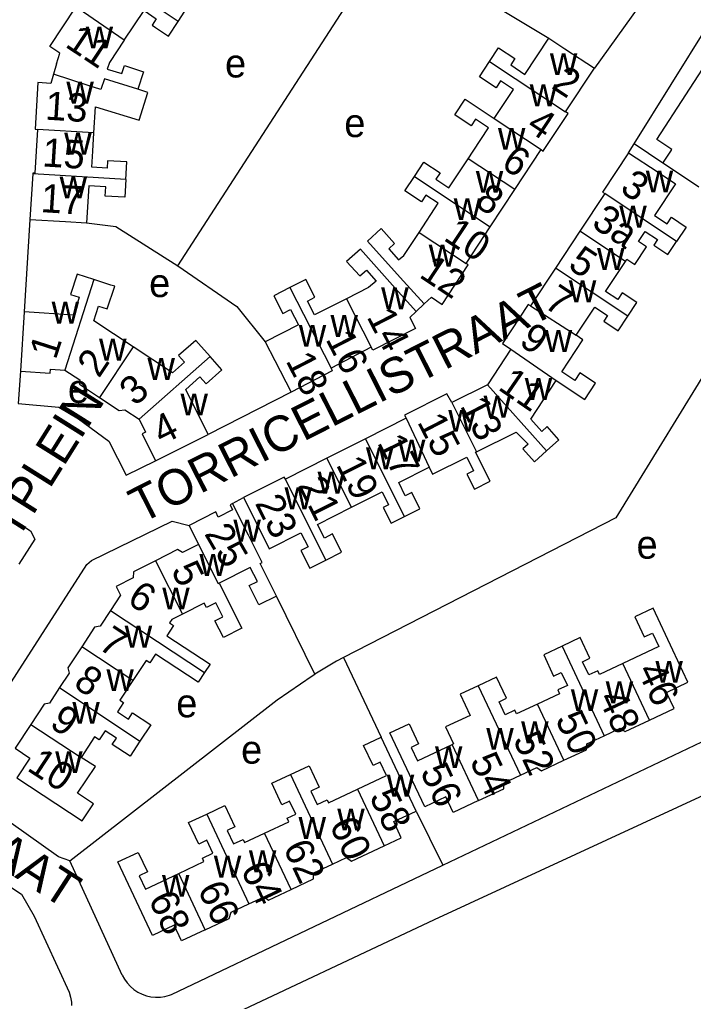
# Model space of a CAD drawing. Extents: x 159294 to 161936, y 384538 to 386517.
# Drawn here: x 160051.2 to 160146.1, y 384630.2 to 384768.5 of the extents above; entities that cross this region are included whole.
import ezdxf

# ---------------------------------------------------------------- set-up
doc = ezdxf.new("R2010")
doc.units = 0
for name, color, linetype in [('BLT_Basislijn', 7, 'Continuous'), ('BLT_Bebouwing', 7, 'Continuous'), ('BLT_Centroide', 7, 'Continuous'), ('BLT_Huisnummer', 7, 'Continuous'), ('BLT_Huisnummer_ tussenligend', 7, 'Continuous'), ('BLT_Onderverdeling_panden', 7, 'Continuous'), ('BLT_Straatnaam', 7, 'Continuous')]:
    doc.layers.add(name, color=color, linetype=linetype)

msp = doc.modelspace()

# ---------------------------------------------------------------- linework, layer by layer
at = {"layer": 'BLT_Basislijn'}
for p, q in [((160073.51, 384733.84), (160102.56, 384778.81)), ((160138.44, 384770.38), (160132.2, 384761.68)), ((160141.84, 384748.3), (160137.8, 384751.04)), ((160052.67, 384740.39), (160051.84, 384727.36)), ((160089.46, 384716.07), (160077.77, 384710.08)), ((160081.22, 384700.37), (160082.76, 384701.22)), ((160092.8, 384676.32), (160087.4, 384687.33)), ((160096.84, 384678.66), (160102.17, 384667.46)), ((160110.85, 384649.42), (160155.04, 384670.49)), ((160107.07, 384657.02), (160110.85, 384649.42)), ((160065.68, 384633.92), (160058.27, 384650.02)), ((160072.6, 384631.17), (160110.85, 384649.42))]:
    msp.add_line(p, q, dxfattribs=at)
for points in [[(160102.56, 384778.81), (160103.62, 384779.25), (160125.78, 384765.93)], [(160137.8, 384751.04), (160148.21, 384767.74), (160152.26, 384774.18), (160152.84, 384774.32), (160156.85, 384771.99), (160189.67, 384750.63)], [(160137.02, 384749.79), (160137.8, 384751.04)], [(160060.63, 384739.89), (160064.76, 384739.39), (160073.51, 384733.84)], [(160073.51, 384733.84), (160081.8, 384728.11), (160085.83, 384723.14)], [(160150.13, 384723.04), (160150.13, 384722.56), (160135.23, 384698.33), (160096.84, 384678.66)], [(160051.32, 384719.02), (160051, 384714.46), (160056.75, 384713.96), (160059.49, 384712.28), (160063.79, 384709.15), (160066.24, 384704.35), (160070.36, 384706.4)], [(160043.42, 384696.86), (160045.57, 384700.21), (160046.59, 384700.51), (160052.73, 384696.53), (160053.37, 384695.35), (160051.11, 384691.82)], [(160058.27, 384650.02), (160056.68, 384650.6), (160041.54, 384661.34), (160044.2, 384666.16), (160060.69, 384691.78), (160061.32, 384692.33), (160072.72, 384697.9), (160075.08, 384697.28)], [(160046.75, 384614.4), (160065.65, 384621.63), (160077.96, 384626.83), (160109.69, 384641.74), (160153.89, 384662.19), (160189.61, 384679.53)], [(160096.84, 384678.66), (160095.87, 384678.17), (160092.8, 384676.32)], [(160003.17, 384676.95), (160051.46, 384645.3), (160053.25, 384642.24), (160058.18, 384631.52)], [(160058.27, 384650.02), (160087.52, 384672.68), (160092.45, 384676.1), (160092.8, 384676.32)], [(160065.68, 384633.92), (160066, 384633.34), (160066.38, 384632.81), (160066.83, 384632.32), (160067.32, 384631.89), (160067.87, 384631.53), (160068.46, 384631.23), (160069.08, 384631.01), (160069.72, 384630.86), (160070.38, 384630.8), (160071.04, 384630.81), (160071.69, 384630.9), (160072.32, 384631.07), (160072.6, 384631.17)], [(160058.18, 384631.52), (160058.38, 384630.83), (160058.51, 384630.11), (160058.53, 384629.64)]]:
    msp.add_lwpolyline(points, dxfattribs=at)
at = {"layer": 'BLT_Bebouwing'}
for p, q in [((160056.43, 384762.31), (160055.99, 384760.87)), ((160128.14, 384755.54), (160132.2, 384761.68)), ((160120.98, 384744.59), (160124.71, 384750.23)), ((160053.07, 384746.82), (160052.67, 384740.39)), ((160117.53, 384739.37), (160120.98, 384744.59)), ((160133.66, 384744.02), (160130.15, 384738.72)), ((160114.11, 384734.2), (160117.53, 384739.37)), ((160130.15, 384738.72), (160126.7, 384733.5)), ((160126.7, 384733.5), (160123.19, 384728.2)), ((160108.21, 384728.51), (160107.08, 384727.43)), ((160051.84, 384727.36), (160051.32, 384719.02)), ((160100.77, 384722.37), (160095.09, 384719.45)), ((160100.99, 384721.95), (160100.77, 384722.37)), ((160120.44, 384722.09), (160117.13, 384717.08)), ((160117.13, 384717.08), (160112.11, 384714.58)), ((160105.66, 384712.39), (160099.93, 384709.49)), ((160070.36, 384706.4), (160077.77, 384710.08)), ((160099.93, 384709.49), (160094.48, 384706.73)), ((160115.61, 384707.66), (160121.17, 384710.43)), ((160094.48, 384706.73), (160088.66, 384703.79)), ((160075.08, 384697.28), (160076.43, 384694.59))]:
    msp.add_line(p, q, dxfattribs=at)
for points in [[(160073.56, 384768.3), (160074.93, 384770.37), (160072.61, 384771.91), (160071.97, 384770.95), (160070.22, 384772.11), (160073.02, 384776.34)], [(160056.43, 384762.31), (160056.88, 384763.82), (160055.46, 384764.76), (160059.14, 384770.3), (160059.44, 384770.1)], [(160065.96, 384765.64), (160068.75, 384769.85), (160070.46, 384768.67), (160069.87, 384767.77), (160070.38, 384767.43), (160072.18, 384766.23), (160073.56, 384768.3)], [(160141.84, 384748.3), (160142.96, 384750), (160143.13, 384750.26), (160141.01, 384751.65), (160149.15, 384764.24), (160147.8, 384765.13), (160150.03, 384768.51), (160153.43, 384766.28), (160153.05, 384765.7), (160166.45, 384756.89), (160168.66, 384760.3), (160174.67, 384756.41), (160173.85, 384755.08), (160181.68, 384750), (160183.97, 384748.49), (160181.22, 384744.32), (160179.01, 384740.95), (160175.64, 384743.17), (160173.63, 384740.1)], [(160065.96, 384765.64), (160063.87, 384762.5), (160063.57, 384761.55), (160065.6, 384760.94), (160065.97, 384762.07), (160068.68, 384761.19), (160067.85, 384758.72)], [(160117.42, 384762.63), (160118.71, 384764.58), (160121.01, 384763.06), (160120.42, 384762.16), (160122.42, 384760.83), (160125.78, 384765.93)], [(160125.78, 384765.93), (160128.03, 384764.44), (160132.2, 384761.68)], [(160118.08, 384754.61), (160120.79, 384758.71), (160118.99, 384759.9), (160118.35, 384758.92), (160116, 384760.48), (160117.42, 384762.63)], [(160055.99, 384760.87), (160055.6, 384759.55), (160053.8, 384759.66), (160053.39, 384753.09), (160053.72, 384753.07)], [(160061.68, 384752.58), (160061.9, 384756.26), (160068.06, 384754.37), (160069.27, 384758.27), (160067.85, 384758.72)], [(160114.4, 384748.94), (160115.1, 384750), (160117.27, 384753.3), (160115.45, 384754.5), (160114.85, 384753.59), (160112.52, 384755.12), (160113.98, 384757.32), (160118.08, 384754.61)], [(160124.71, 384750.23), (160124.98, 384750.03), (160125.11, 384750.22), (160128.5, 384755.31), (160128.14, 384755.54)], [(160053.72, 384753.07), (160053.53, 384750), (160053.34, 384746.91), (160053.08, 384746.92), (160053.07, 384746.82)], [(160066.18, 384746), (160066.34, 384748.49), (160063.59, 384748.66), (160063.53, 384747.61), (160061.4, 384747.74), (160061.53, 384750), (160061.68, 384752.58)], [(160137.02, 384749.79), (160133.34, 384744.23), (160133.66, 384744.02)], [(160137.02, 384749.79), (160141.19, 384747.03), (160143.62, 384745.42), (160140.67, 384740.96), (160142.45, 384739.79), (160143.06, 384740.7), (160145.14, 384739.32), (160143.78, 384737.27)], [(160106.84, 384746.43), (160108.18, 384748.46), (160110.47, 384746.95), (160109.87, 384746.04), (160111.68, 384744.84), (160114.4, 384748.94)], [(160146.93, 384744.95), (160146.02, 384745.55), (160141.84, 384748.3)], [(160066.18, 384746), (160066.02, 384743.51), (160063.27, 384743.68), (160063.35, 384744.97), (160060.96, 384745.12), (160060.63, 384739.89)], [(160107.49, 384738.57), (160110.19, 384742.66), (160108.44, 384743.81), (160107.82, 384742.88), (160105.5, 384744.41), (160106.84, 384746.43)], [(160052.67, 384740.39), (160057.66, 384740.08), (160060.63, 384739.89)], [(160108.21, 384728.51), (160104.85, 384732.22), (160100.22, 384737.33), (160102.15, 384739.09), (160104.05, 384737.02), (160103.26, 384736.23), (160104.61, 384734.69), (160105.33, 384735.3), (160107.49, 384738.57)], [(160136.57, 384734.47), (160136.79, 384734.8), (160137.91, 384734.06), (160139.54, 384736.52), (160138.42, 384737.26), (160139.37, 384738.7), (160141.09, 384737.57), (160140.56, 384736.75), (160142.56, 384735.43), (160143.78, 384737.27)], [(160107.08, 384727.43), (160103.74, 384731.15), (160099.24, 384736.18), (160097.26, 384734.45), (160099.16, 384732.42), (160100.09, 384733.24), (160101.46, 384731.69), (160100.39, 384730.79), (160097.25, 384729.22)], [(160136.91, 384726.74), (160138.18, 384728.67), (160136.13, 384730.03), (160135.51, 384729.09), (160133.77, 384730.24), (160136.57, 384734.47)], [(160108.21, 384728.51), (160109.24, 384729.42), (160110.74, 384728.42), (160114.42, 384733.99), (160114.11, 384734.2)], [(160061.69, 384731.91), (160059.31, 384732.67), (160058.39, 384729.82), (160059.62, 384729.42), (160058.83, 384726.92), (160051.84, 384727.36)], [(160067.21, 384722.44), (160061.67, 384726.11), (160062.33, 384728.17), (160063.54, 384727.8), (160064.61, 384730.97), (160064.07, 384731.15), (160061.69, 384731.91)], [(160097.25, 384729.22), (160092.77, 384726.97), (160091.79, 384728.88), (160092.83, 384729.42), (160091.53, 384731.94), (160089.27, 384730.78)], [(160089.27, 384730.78), (160087.01, 384729.62), (160088.28, 384727.14), (160089.38, 384727.71), (160090.49, 384725.53), (160085.83, 384723.14)], [(160107.08, 384727.43), (160106.19, 384726.56), (160106.98, 384725.03), (160100.99, 384721.95)], [(160123.19, 384728.2), (160122.88, 384728.4), (160119.23, 384722.89), (160120.44, 384722.09)], [(160129.64, 384724.06), (160132.27, 384728.03), (160134.03, 384726.86), (160133.51, 384726.07), (160135.56, 384724.71), (160136.91, 384726.74)], [(160078.05, 384721.06), (160076.4, 384722.93), (160076.03, 384723.35), (160073.61, 384721.21), (160074.45, 384720.26), (160072.75, 384718.76), (160067.21, 384722.44)], [(160126.83, 384717.7), (160130.84, 384715.04), (160132.34, 384717.31), (160130.15, 384718.76), (160129.45, 384717.71), (160127.6, 384718.93), (160130.58, 384723.44), (160129.64, 384724.06)], [(160085.83, 384723.14), (160087.17, 384720.52), (160089.46, 384716.07)], [(160077.77, 384710.08), (160074.61, 384716.44), (160076.62, 384718.21), (160077.49, 384717.23), (160079.7, 384719.18), (160078.05, 384721.06)], [(160051.32, 384719.02), (160055.52, 384718.75), (160055.55, 384719.28), (160057.6, 384719.16)], [(160057.6, 384719.16), (160059.68, 384717.79), (160059.64, 384717.2), (160062.48, 384715.31)], [(160095.09, 384719.45), (160095.27, 384719.08), (160089.46, 384716.07)], [(160125.47, 384707.8), (160127.21, 384709.34), (160125.55, 384711.2), (160124.79, 384710.52), (160123.23, 384712.26), (160126.83, 384717.7)], [(160062.48, 384715.31), (160065.22, 384713.49), (160066.04, 384713.58), (160068.05, 384712.25)], [(160112.11, 384714.58), (160111.4, 384715.8), (160105.44, 384712.83), (160105.66, 384712.39)], [(160068.05, 384712.25), (160068.96, 384710.42), (160068.48, 384710.18), (160070.36, 384706.4)], [(160121.17, 384710.43), (160122.85, 384708.73), (160122.12, 384708.07), (160123.74, 384706.25), (160125.47, 384707.8)], [(160108.93, 384705.47), (160109.41, 384704.5), (160114.24, 384706.9), (160115.19, 384704.99), (160114.25, 384704.52), (160115.31, 384702.4), (160117.51, 384703.49), (160115.46, 384707.59), (160115.61, 384707.66)], [(160105.45, 384698.55), (160107.62, 384699.63), (160106.48, 384701.92), (160105.56, 384701.46), (160104.63, 384703.33), (160108.93, 384705.47)], [(160088.66, 384703.79), (160088.51, 384704.08), (160082.76, 384701.22)], [(160082.76, 384701.22), (160084.99, 384696.74), (160086.37, 384693.99), (160090.84, 384696.22), (160091.89, 384694.28), (160090.85, 384693.75), (160092.09, 384691.27), (160094.34, 384692.39)], [(160097.97, 384699.83), (160102.31, 384701.99), (160103.2, 384700.19), (160102.45, 384699.81), (160103.55, 384697.6), (160105.45, 384698.55)], [(160081.22, 384700.37), (160080.87, 384700.19), (160081.22, 384699.48), (160079.2, 384698.46), (160078.84, 384699.17), (160075.08, 384697.28)], [(160087.4, 384687.33), (160085.1, 384691.89), (160085.41, 384692.04), (160083.47, 384695.9), (160081.22, 384700.37)], [(160094.34, 384692.39), (160096.59, 384693.51), (160095.32, 384696.07), (160094.15, 384695.48), (160093.17, 384697.43), (160097.97, 384699.83)], [(160076.43, 384694.59), (160074.15, 384693.44), (160073.48, 384693.88), (160070.37, 384692.31)], [(160070.37, 384692.31), (160067.26, 384690.74), (160067.21, 384689.91), (160064.8, 384688.69), (160065.43, 384687.44), (160064.01, 384685.27)], [(160087.4, 384687.33), (160084.92, 384686.08), (160083.55, 384688.8), (160084.71, 384689.39), (160083.72, 384691.36), (160079.33, 384689.15)], [(160079.33, 384689.15), (160082.54, 384682.79), (160079.94, 384681.47), (160078.74, 384683.85), (160079.86, 384684.42), (160078.87, 384686.38), (160077.53, 384685.71), (160077.23, 384686.3), (160074.17, 384684.77)], [(160064.01, 384685.27), (160062.58, 384683.09), (160061.77, 384682.92), (160059.97, 384680.18)], [(160074.17, 384684.77), (160072.66, 384684), (160072.35, 384683.53), (160072.91, 384683.16), (160071.97, 384681.73), (160078.05, 384677.74), (160077.28, 384676.56)], [(160139.97, 384669.86), (160143.42, 384671.48), (160142.35, 384673.76), (160145.36, 384675.18), (160143.24, 384679.7), (160140.46, 384685.61), (160137.89, 384684.4), (160139.22, 384681.57), (160140.38, 384682.11), (160141.27, 384680.21), (160136.22, 384677.84)], [(160136.22, 384677.84), (160132.92, 384676.29), (160132.67, 384676.81), (160131.4, 384676.22), (160130.53, 384678.08), (160131.58, 384678.57), (160130.21, 384681.47), (160127.64, 384680.26)], [(160059.97, 384680.18), (160058.02, 384677.2), (160058.17, 384676.46), (160056.84, 384674.43)], [(160077.28, 384676.56), (160076.37, 384675.18), (160070.34, 384679.13), (160069.54, 384677.91), (160069.02, 384678.25), (160067.18, 384675.45)], [(160127.64, 384680.26), (160125.06, 384679.05), (160126.46, 384676.06), (160127.52, 384676.56), (160128.39, 384674.73), (160127.04, 384674.1), (160127.29, 384673.57), (160124.18, 384672.11)], [(160067.18, 384675.45), (160065.34, 384672.65), (160065.85, 384672.32), (160064.99, 384671.01), (160066.57, 384669.98), (160067.12, 384670.88), (160069.7, 384669.2), (160068.17, 384666.86)], [(160124.18, 384672.11), (160121.23, 384670.72), (160120.98, 384671.24), (160119.62, 384670.6), (160118.76, 384672.43), (160119.8, 384672.92), (160118.4, 384675.89), (160115.84, 384674.68)], [(160056.84, 384674.43), (160055.41, 384672.24), (160054.65, 384672.09), (160052.77, 384669.23)], [(160115.84, 384674.68), (160113.28, 384673.48), (160114.68, 384670.51), (160111.22, 384668.88), (160112.33, 384666.51), (160112.16, 384666.42)], [(160115.88, 384658.51), (160112.32, 384656.84), (160111.28, 384659.05), (160108.3, 384657.65), (160106.17, 384662.17), (160103.4, 384668.07), (160106.09, 384669.34), (160107.43, 384666.5), (160106.39, 384666.01), (160107.27, 384664.13), (160112.16, 384666.42)], [(160133.57, 384667.63), (160135.85, 384668.71), (160136.52, 384668.24), (160139.97, 384669.86)], [(160052.77, 384669.23), (160050.58, 384665.87), (160052.67, 384664.5), (160050.83, 384661.7), (160060.04, 384655.66), (160061.6, 384658.05), (160059.35, 384659.53), (160061.92, 384663.29), (160059.87, 384664.57)], [(160068.17, 384666.86), (160066.8, 384664.77), (160064.27, 384666.43), (160064.84, 384667.29), (160063.25, 384668.33), (160062.42, 384667.05), (160061.78, 384667.47), (160059.87, 384664.57)], [(160098.82, 384660.11), (160102.92, 384662.03), (160102.03, 384663.93), (160101.01, 384663.45), (160099.68, 384666.29), (160102.17, 384667.46)], [(160107.07, 384657.02), (160104.94, 384661.55), (160102.17, 384667.46)], [(160127.91, 384664.18), (160131.08, 384665.67), (160131.15, 384666.5), (160133.57, 384667.63)], [(160121.77, 384662.07), (160124.07, 384663.15), (160124.73, 384662.69), (160127.91, 384664.18)], [(160089.36, 384662.18), (160091.99, 384663.42), (160093.42, 384660.38), (160092.25, 384659.83), (160093.14, 384657.95), (160094.53, 384658.6), (160094.73, 384658.18), (160098.82, 384660.11)], [(160085.74, 384653.92), (160089.13, 384655.51), (160088.9, 384656.01), (160090.12, 384656.58), (160089.25, 384658.42), (160088.17, 384657.91), (160086.74, 384660.95), (160089.36, 384662.18)], [(160115.88, 384658.51), (160119.43, 384660.18), (160119.5, 384661), (160121.77, 384662.07)], [(160077.57, 384656.61), (160080.12, 384657.81), (160081.53, 384654.8), (160080.48, 384654.31), (160081.37, 384652.4), (160082.69, 384653.02), (160082.89, 384652.58), (160085.74, 384653.92)], [(160102.56, 384652.15), (160104.98, 384653.28), (160103.92, 384655.54), (160107.07, 384657.02)], [(160073.65, 384648.24), (160077.19, 384649.91), (160076.96, 384650.39), (160078.45, 384651.09), (160077.6, 384652.91), (160076.45, 384652.37), (160075.02, 384655.42), (160077.57, 384656.61)], [(160095.31, 384649.54), (160097.29, 384650.47), (160097.97, 384649.99), (160102.56, 384652.15)], [(160077.37, 384640.32), (160074.02, 384638.75), (160072.98, 384640.96), (160069.93, 384639.52), (160065.07, 384649.87), (160067.93, 384651.21), (160069.23, 384648.45), (160068.07, 384647.9), (160068.95, 384646.03), (160073.65, 384648.24)], [(160089.46, 384645.99), (160092.62, 384647.47), (160092.69, 384648.31), (160095.31, 384649.54)], [(160083.52, 384643.94), (160085.65, 384644.95), (160086.3, 384644.5), (160089.46, 384645.99)], [(160077.37, 384640.32), (160080.72, 384641.89), (160081.04, 384642.78), (160083.52, 384643.94)]]:
    msp.add_lwpolyline(points, dxfattribs=at)
at = {"layer": 'BLT_Onderverdeling_panden'}
for p, q in [((160073.56, 384768.3), (160062.92, 384775.36)), ((160065.96, 384765.64), (160059.44, 384770.1)), ((160117.42, 384762.63), (160128.14, 384755.54)), ((160067.85, 384758.72), (160063.16, 384760.22)), ((160118.08, 384754.61), (160124.71, 384750.23)), ((160061.68, 384752.58), (160053.72, 384753.07)), ((160120.98, 384744.59), (160114.4, 384748.94)), ((160066.18, 384746), (160053.07, 384746.82)), ((160106.84, 384746.43), (160117.53, 384739.37)), ((160143.78, 384737.27), (160133.66, 384744.02)), ((160107.49, 384738.57), (160114.11, 384734.2)), ((160136.57, 384734.47), (160130.15, 384738.72)), ((160136.91, 384726.74), (160126.7, 384733.5)), ((160061.69, 384731.91), (160057.6, 384719.16)), ((160089.27, 384730.78), (160095.09, 384719.45)), ((160097.25, 384729.22), (160100.77, 384722.37)), ((160123.19, 384728.2), (160129.64, 384724.06)), ((160067.21, 384722.44), (160062.48, 384715.31)), ((160120.44, 384722.09), (160126.83, 384717.7)), ((160078.05, 384721.06), (160068.05, 384712.25)), ((160117.13, 384717.08), (160125.47, 384707.8)), ((160112.11, 384714.58), (160115.61, 384707.66)), ((160105.66, 384712.39), (160108.93, 384705.47)), ((160105.45, 384698.55), (160099.93, 384709.49)), ((160097.97, 384699.83), (160094.48, 384706.73)), ((160094.34, 384692.39), (160088.66, 384703.79)), ((160070.37, 384692.31), (160074.17, 384684.77)), ((160064.01, 384685.27), (160077.28, 384676.56)), ((160067.18, 384675.45), (160059.97, 384680.18)), ((160127.64, 384680.26), (160133.57, 384667.63)), ((160139.97, 384669.86), (160136.22, 384677.84)), ((160056.84, 384674.43), (160068.17, 384666.86)), ((160115.84, 384674.68), (160121.77, 384662.07)), ((160127.91, 384664.18), (160124.18, 384672.11)), ((160052.77, 384669.23), (160059.87, 384664.57)), ((160115.88, 384658.51), (160112.16, 384666.42)), ((160089.36, 384662.18), (160095.31, 384649.54)), ((160098.82, 384660.11), (160102.56, 384652.15)), ((160077.57, 384656.61), (160083.52, 384643.94)), ((160089.46, 384645.99), (160085.74, 384653.92)), ((160077.37, 384640.32), (160073.65, 384648.24))]:
    msp.add_line(p, q, dxfattribs=at)
for points in [[(160063.16, 384760.22), (160062.65, 384758.68), (160060.75, 384759.31), (160055.99, 384760.87)], [(160076.43, 384694.59), (160079.21, 384689.09), (160079.33, 384689.15)]]:
    msp.add_lwpolyline(points, dxfattribs=at)

# ---------------------------------------------------------------- texts
at = {"layer": 'BLT_Centroide'}
for s, p in [('w', (160060.52, 384764.5)), ('e', (160080.16, 384760.39)), ('w', (160125.93, 384760.72)), ('w', (160057.8, 384756.72)), ('w', (160123.09, 384756.34)), ('e', (160096.96, 384751.99)), ('w', (160057.5, 384749.53)), ('w', (160118.61, 384750.2)), ('w', (160115.49, 384744.16)), ('w', (160139.44, 384744.2)), ('w', (160056.85, 384743.34)), ('w', (160112.37, 384740.31)), ('w', (160135.71, 384739.25)), ('w', (160108.86, 384733.75)), ('w', (160132.58, 384733.28)), ('e', (160069.46, 384729.45)), ('w', (160128.6, 384728.72)), ('w', (160102.16, 384727.73)), ('w', (160055.72, 384725.72)), ('w', (160095.02, 384723.84)), ('w', (160090.55, 384722.45)), ('w', (160125.2, 384721.72)), ('w', (160062.41, 384720.5)), ('w', (160069.23, 384717.78)), ('w', (160122.39, 384714.97)), ('e', (160058.01, 384714.55)), ('w', (160073.88, 384712.77)), ('w', (160116.59, 384712.48)), ('w', (160111.61, 384710.48)), ('w', (160100.02, 384705.19)), ('w', (160104.52, 384706.27)), ('w', (160093.2, 384701.77)), ('w', (160088.55, 384699.55)), ('w', (160081.34, 384695)), ('e', (160138.14, 384692.59)), ('w', (160076.55, 384690.17)), ('w', (160071.31, 384685.45)), ('w', (160066.02, 384680.06)), ('w', (160140.8, 384675.11)), ('w', (160063.44, 384673.95)), ('w', (160133.8, 384672.22)), ('w', (160128.88, 384671.12)), ('w', (160058.64, 384669.34)), ('e', (160073.28, 384670.24)), ('w', (160121.88, 384666.58)), ('w', (160116.97, 384665.66)), ('e', (160082.42, 384663.71)), ('w', (160056.22, 384662.39)), ('w', (160109.74, 384663.09)), ('w', (160102.95, 384659.08)), ('w', (160095.97, 384654.3)), ('w', (160090.52, 384653.11)), ('w', (160083.52, 384648.41)), ('w', (160078.58, 384647.66)), ('w', (160071.27, 384644.97))]:
    msp.add_text(s, height=4, dxfattribs=at).set_placement(p)
at = {"layer": 'BLT_Huisnummer'}
for s, rotation, p in [('11', 326.4306, (160057.47, 384764.81)), ('2', 326.5288, (160126, 384758.98)), ('13', 356.4331, (160054.74, 384754.46)), ('6', 326.5377, (160118.89, 384747.81)), ('3', 326.5097, (160135.63, 384744.37)), ('17', 356.4321, (160054.11, 384741.43)), ('5', 326.5079, (160128.31, 384733.59)), ('12', 326.5363, (160107.36, 384732.34)), ('14', 297.1983, (160100.05, 384726.69)), ('9', 325.5288, (160121.42, 384722.82)), ('1', 72.2207, (160056.3, 384720.51)), ('18', 297.2004, (160088.64, 384720.49)), ('13', 297.2695, (160113.2, 384714.15)), ('4', 26.4164, (160071.23, 384708.57)), ('17', 296.5103, (160101.54, 384708.96)), ('23', 296.4987, (160084.32, 384700.43)), ('25', 300.1753, (160077.16, 384696.12)), ('6', 326.7536, (160066.18, 384686.41)), ('8', 326.745, (160058.63, 384674.6)), ('46', 295.1505, (160138.17, 384676.86)), ('50', 295.1505, (160126.63, 384670)), ('10', 326.7489, (160052.1, 384662.85)), ('56', 295.1505, (160107.6, 384662.61)), ('58', 295.1505, (160100.43, 384659.1)), ('62', 295.1505, (160088.28, 384651.88)), ('68', 295.1505, (160069.3, 384644.63))]:
    msp.add_text(s, height=4, rotation=rotation, dxfattribs=at).set_placement(p)
at = {"layer": 'BLT_Huisnummer_ tussenligend'}
for s, rotation, p in [('4', 326.5288, (160122.44, 384753.09)), ('15', 356.4331, (160054.34, 384747.87)), ('8', 326.5377, (160115.17, 384742.42)), ('3a', 326.4998, (160131.63, 384739.46)), ('10', 326.5363, (160110.79, 384737.56)), ('7', 326.5079, (160124.92, 384728.14)), ('16', 297.1983, (160094.26, 384723.54)), ('2', 56.4195, (160062.39, 384717.91)), ('3', 41.3833, (160067.49, 384713.97)), ('11', 325.5288, (160118.47, 384716.51)), ('15', 297.2695, (160107.18, 384711.86)), ('19', 296.5103, (160095.75, 384705.85)), ('21', 296.4987, (160090.37, 384702.95)), ('5', 296.7469, (160072.49, 384690.97)), ('7', 326.7487, (160062.12, 384680.03)), ('48', 295.1505, (160132.67, 384672.96)), ('9', 326.7553, (160055.26, 384668.97)), ('52', 295.1505, (160120.67, 384667.11)), ('54', 295.1505, (160114.59, 384664.11)), ('60', 295.1505, (160094.8, 384655.09)), ('64', 295.1505, (160082.31, 384648.8)), ('66', 295.1505, (160076.23, 384646.04))]:
    msp.add_text(s, height=4, rotation=rotation, dxfattribs=at).set_placement(p)
at = {"layer": 'BLT_Straatnaam'}
for s, rotation, p in [('EDISONSTRAAT', 326.58, (160132.12, 384795.76)), ('TORRICELLISTRAAT', 26.8656, (160068.34, 384697.47)), ('HUMBOLDTPLEIN', 57.8834, (160033.12, 384666.77)), ('HUMBOLDTSTRAAT', 327.0338, (160003.95, 384677.9))]:
    msp.add_text(s, height=5, rotation=rotation, dxfattribs=at).set_placement(p)

doc.saveas('drawing.dxf')
